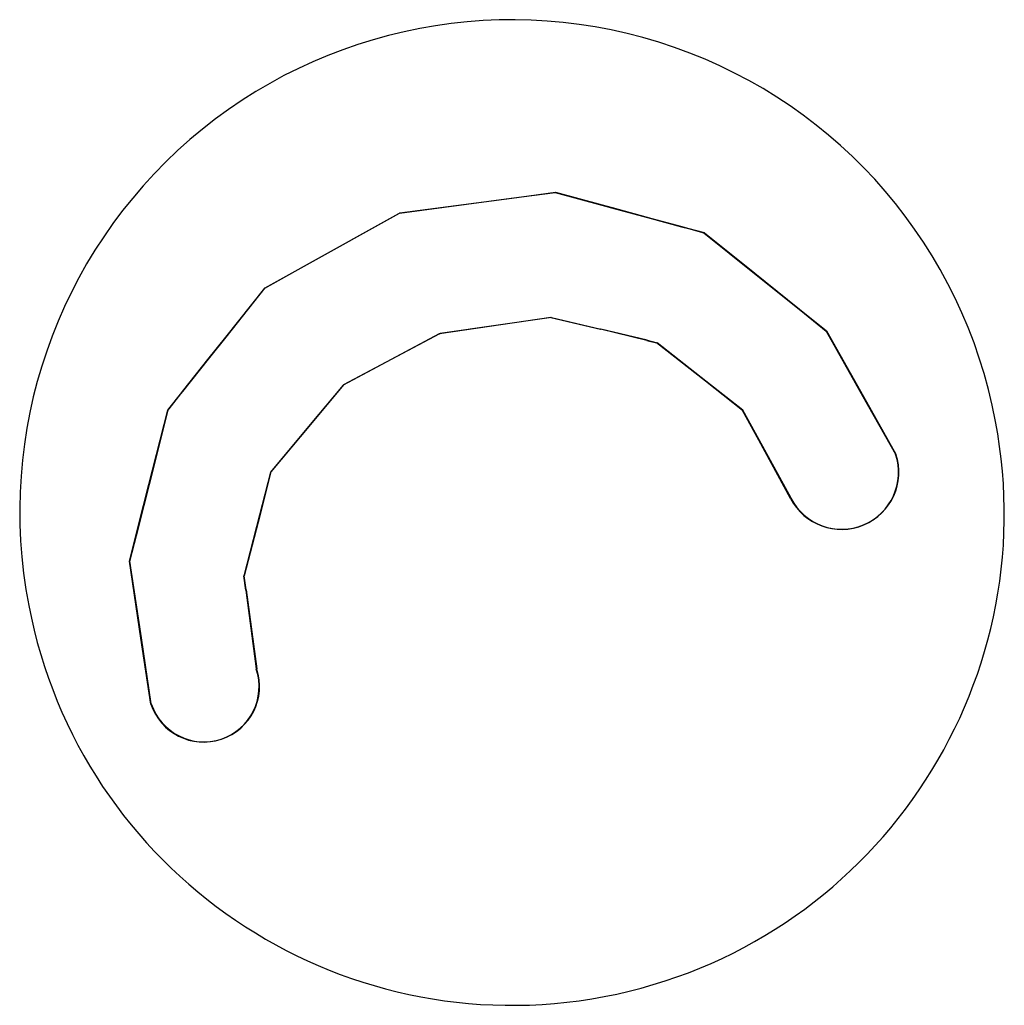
# Model space of a CAD drawing. Extents: x 400935 to 481562, y 415700 to 505362.
# Drawn here: x 402902.5 to 402925.5, y 418202.76 to 418225.81 of the extents above; entities that cross this region are included whole.
import ezdxf

# ---------------------------------------------------------------- set-up
doc = ezdxf.new("R2010")
doc.units = 0
doc.layers.add('Wattle with PAM Final CELL', color=7, linetype='Continuous')

msp = doc.modelspace()

# ---------------------------------------------------------------- linework, layer by layer
at = {"layer": 'Wattle with PAM Final CELL'}
for p, q in [((402914.909, 418218.845), (402912.305, 418218.464)), ((402914.909, 418218.845), (402912.305, 418218.464)), ((402914.909, 418218.845), (402912.305, 418218.464)), ((402914.909, 418218.845), (402912.305, 418218.464)), ((402914.909, 418218.845), (402912.305, 418218.464)), ((402914.909, 418218.845), (402912.305, 418218.464)), ((402914.92, 418218.848), (402912.316, 418218.468)), ((402914.92, 418218.848), (402912.316, 418218.468)), ((402914.92, 418218.848), (402912.316, 418218.468)), ((402914.92, 418218.848), (402912.316, 418218.468)), ((402914.92, 418218.848), (402912.316, 418218.468)), ((402914.92, 418218.848), (402912.316, 418218.468)), ((402914.909, 418218.845), (402916.067, 418218.568)), ((402914.909, 418218.845), (402916.067, 418218.568)), ((402914.909, 418218.845), (402916.067, 418218.568)), ((402914.909, 418218.845), (402916.067, 418218.568)), ((402914.909, 418218.845), (402916.067, 418218.568)), ((402914.909, 418218.845), (402916.067, 418218.568)), ((402914.92, 418218.848), (402916.077, 418218.571)), ((402914.92, 418218.848), (402916.077, 418218.571)), ((402914.92, 418218.848), (402916.077, 418218.571)), ((402914.92, 418218.848), (402916.077, 418218.571)), ((402914.92, 418218.848), (402916.077, 418218.571)), ((402914.92, 418218.848), (402916.077, 418218.571)), ((402912.294, 418218.46), (402910.051, 418217.266)), ((402912.294, 418218.46), (402910.051, 418217.266)), ((402912.294, 418218.46), (402910.051, 418217.266)), ((402912.294, 418218.46), (402910.051, 418217.266)), ((402912.294, 418218.46), (402910.051, 418217.266)), ((402912.294, 418218.46), (402910.051, 418217.266)), ((402912.305, 418218.464), (402910.062, 418217.269)), ((402912.305, 418218.464), (402910.062, 418217.269)), ((402912.305, 418218.464), (402910.062, 418217.269)), ((402912.305, 418218.464), (402910.062, 418217.269)), ((402912.305, 418218.464), (402910.062, 418217.269)), ((402912.305, 418218.464), (402910.062, 418217.269)), ((402912.294, 418218.46), (402912.305, 418218.464)), ((402912.294, 418218.46), (402912.305, 418218.464)), ((402912.294, 418218.46), (402912.305, 418218.464)), ((402912.294, 418218.46), (402912.305, 418218.464)), ((402912.294, 418218.46), (402912.305, 418218.464)), ((402912.294, 418218.46), (402912.305, 418218.464)), ((402912.305, 418218.464), (402912.316, 418218.468)), ((402912.305, 418218.464), (402912.316, 418218.468)), ((402912.305, 418218.464), (402912.316, 418218.468)), ((402912.305, 418218.464), (402912.316, 418218.468)), ((402912.305, 418218.464), (402912.316, 418218.468)), ((402912.305, 418218.464), (402912.316, 418218.468)), ((402917.147, 418218.307), (402916.067, 418218.568)), ((402917.147, 418218.307), (402916.067, 418218.568)), ((402917.147, 418218.307), (402916.067, 418218.568)), ((402917.147, 418218.307), (402916.067, 418218.568)), ((402917.147, 418218.307), (402916.067, 418218.568)), ((402917.147, 418218.307), (402916.067, 418218.568)), ((402917.158, 418218.311), (402916.077, 418218.571)), ((402917.158, 418218.311), (402916.077, 418218.571)), ((402917.158, 418218.311), (402916.077, 418218.571)), ((402917.158, 418218.311), (402916.077, 418218.571)), ((402917.158, 418218.311), (402916.077, 418218.571)), ((402917.158, 418218.311), (402916.077, 418218.571)), ((402917.147, 418218.307), (402917.375, 418218.251)), ((402917.147, 418218.307), (402917.375, 418218.251)), ((402917.147, 418218.307), (402917.375, 418218.251)), ((402917.147, 418218.307), (402917.375, 418218.251)), ((402917.147, 418218.307), (402917.375, 418218.251)), ((402917.147, 418218.307), (402917.375, 418218.251)), ((402917.158, 418218.311), (402917.386, 418218.255)), ((402917.158, 418218.311), (402917.386, 418218.255)), ((402917.158, 418218.311), (402917.386, 418218.255)), ((402917.158, 418218.311), (402917.386, 418218.255)), ((402917.158, 418218.311), (402917.386, 418218.255)), ((402917.158, 418218.311), (402917.386, 418218.255)), ((402918.517, 418217.356), (402917.375, 418218.251)), ((402918.517, 418217.356), (402917.375, 418218.251)), ((402918.517, 418217.356), (402917.375, 418218.251)), ((402918.517, 418217.356), (402917.375, 418218.251)), ((402918.517, 418217.356), (402917.375, 418218.251)), ((402918.517, 418217.356), (402917.375, 418218.251)), ((402918.528, 418217.359), (402917.386, 418218.255)), ((402918.528, 418217.359), (402917.386, 418218.255)), ((402918.528, 418217.359), (402917.386, 418218.255)), ((402918.528, 418217.359), (402917.386, 418218.255)), ((402918.528, 418217.359), (402917.386, 418218.255)), ((402918.528, 418217.359), (402917.386, 418218.255)), ((402910.051, 418217.266), (402909.28, 418216.342)), ((402910.051, 418217.266), (402909.28, 418216.342)), ((402910.051, 418217.266), (402909.28, 418216.342)), ((402910.051, 418217.266), (402909.28, 418216.342)), ((402910.051, 418217.266), (402909.28, 418216.342)), ((402910.051, 418217.266), (402909.28, 418216.342)), ((402910.062, 418217.269), (402909.291, 418216.346)), ((402910.062, 418217.269), (402909.291, 418216.346)), ((402910.062, 418217.269), (402909.291, 418216.346)), ((402910.062, 418217.269), (402909.291, 418216.346)), ((402910.062, 418217.269), (402909.291, 418216.346)), ((402910.062, 418217.269), (402909.291, 418216.346)), ((402919.385, 418216.674), (402918.517, 418217.356)), ((402919.385, 418216.674), (402918.517, 418217.356)), ((402919.385, 418216.674), (402918.517, 418217.356)), ((402919.385, 418216.674), (402918.517, 418217.356)), ((402919.385, 418216.674), (402918.517, 418217.356)), ((402919.385, 418216.674), (402918.517, 418217.356)), ((402919.395, 418216.678), (402918.528, 418217.359)), ((402919.395, 418216.678), (402918.528, 418217.359)), ((402919.395, 418216.678), (402918.528, 418217.359)), ((402919.395, 418216.678), (402918.528, 418217.359)), ((402919.395, 418216.678), (402918.528, 418217.359)), ((402919.395, 418216.678), (402918.528, 418217.359)), ((402919.765, 418215.98), (402919.385, 418216.674)), ((402919.765, 418215.98), (402919.385, 418216.674)), ((402919.765, 418215.98), (402919.385, 418216.674)), ((402919.765, 418215.98), (402919.385, 418216.674)), ((402919.765, 418215.98), (402919.385, 418216.674)), ((402919.765, 418215.98), (402919.385, 418216.674)), ((402919.776, 418215.984), (402919.395, 418216.678)), ((402919.776, 418215.984), (402919.395, 418216.678)), ((402919.776, 418215.984), (402919.395, 418216.678)), ((402919.776, 418215.984), (402919.395, 418216.678)), ((402919.776, 418215.984), (402919.395, 418216.678)), ((402919.776, 418215.984), (402919.395, 418216.678)), ((402909.28, 418216.342), (402908.357, 418215.23)), ((402909.28, 418216.342), (402908.357, 418215.23)), ((402909.28, 418216.342), (402908.357, 418215.23)), ((402909.28, 418216.342), (402908.357, 418215.23)), ((402909.28, 418216.342), (402908.357, 418215.23)), ((402909.28, 418216.342), (402908.357, 418215.23)), ((402909.291, 418216.346), (402908.367, 418215.233)), ((402909.291, 418216.346), (402908.367, 418215.233)), ((402909.291, 418216.346), (402908.367, 418215.233)), ((402909.291, 418216.346), (402908.367, 418215.233)), ((402909.291, 418216.346), (402908.367, 418215.233)), ((402909.291, 418216.346), (402908.367, 418215.233)), ((402920.506, 418214.615), (402919.765, 418215.98)), ((402920.506, 418214.615), (402919.765, 418215.98)), ((402920.506, 418214.615), (402919.765, 418215.98)), ((402920.506, 418214.615), (402919.765, 418215.98)), ((402920.506, 418214.615), (402919.765, 418215.98)), ((402920.506, 418214.615), (402919.765, 418215.98)), ((402920.517, 418214.619), (402919.776, 418215.984)), ((402920.517, 418214.619), (402919.776, 418215.984)), ((402920.517, 418214.619), (402919.776, 418215.984)), ((402920.517, 418214.619), (402919.776, 418215.984)), ((402920.517, 418214.619), (402919.776, 418215.984)), ((402920.517, 418214.619), (402919.776, 418215.984)), ((402908.357, 418215.23), (402908.101, 418214.234)), ((402908.357, 418215.23), (402908.101, 418214.234)), ((402908.357, 418215.23), (402908.101, 418214.234)), ((402908.357, 418215.23), (402908.101, 418214.234)), ((402908.357, 418215.23), (402908.101, 418214.234)), ((402908.357, 418215.23), (402908.101, 418214.234)), ((402908.367, 418215.233), (402908.111, 418214.238)), ((402908.367, 418215.233), (402908.111, 418214.238)), ((402908.367, 418215.233), (402908.111, 418214.238)), ((402908.367, 418215.233), (402908.111, 418214.238)), ((402908.367, 418215.233), (402908.111, 418214.238)), ((402908.367, 418215.233), (402908.111, 418214.238)), ((402908.101, 418214.234), (402907.733, 418212.801)), ((402908.101, 418214.234), (402907.733, 418212.801)), ((402908.101, 418214.234), (402907.733, 418212.801)), ((402908.101, 418214.234), (402907.733, 418212.801)), ((402908.101, 418214.234), (402907.733, 418212.801)), ((402908.101, 418214.234), (402907.733, 418212.801)), ((402908.111, 418214.238), (402907.744, 418212.805)), ((402908.111, 418214.238), (402907.744, 418212.805)), ((402908.111, 418214.238), (402907.744, 418212.805)), ((402908.111, 418214.238), (402907.744, 418212.805)), ((402908.111, 418214.238), (402907.744, 418212.805)), ((402908.111, 418214.238), (402907.744, 418212.805)), ((402907.777, 418212.471), (402907.733, 418212.801)), ((402907.777, 418212.471), (402907.733, 418212.801)), ((402907.777, 418212.471), (402907.733, 418212.801)), ((402907.777, 418212.471), (402907.733, 418212.801)), ((402907.777, 418212.471), (402907.733, 418212.801)), ((402907.777, 418212.471), (402907.733, 418212.801)), ((402907.787, 418212.475), (402907.744, 418212.805)), ((402907.787, 418212.475), (402907.744, 418212.805)), ((402907.787, 418212.475), (402907.744, 418212.805)), ((402907.787, 418212.475), (402907.744, 418212.805)), ((402907.787, 418212.475), (402907.744, 418212.805)), ((402907.787, 418212.475), (402907.744, 418212.805)), ((402907.777, 418212.471), (402908.023, 418210.627)), ((402907.777, 418212.471), (402908.023, 418210.627)), ((402907.777, 418212.471), (402908.023, 418210.627)), ((402907.777, 418212.471), (402908.023, 418210.627)), ((402907.777, 418212.471), (402908.023, 418210.627)), ((402907.777, 418212.471), (402908.023, 418210.627)), ((402907.787, 418212.475), (402908.034, 418210.63)), ((402907.787, 418212.475), (402908.034, 418210.63)), ((402907.787, 418212.475), (402908.034, 418210.63)), ((402907.787, 418212.475), (402908.034, 418210.63)), ((402907.787, 418212.475), (402908.034, 418210.63)), ((402907.787, 418212.475), (402908.034, 418210.63))]:
    msp.add_line(p, q, dxfattribs=at)
for points in [[(402905.56, 418209.808), (402905.329, 418211.349), (402905.061, 418213.146), (402905.265, 418213.957), (402905.514, 418214.937), (402905.954, 418216.676), (402905.979, 418216.709), (402906.253, 418217.054), (402906.299, 418217.114), (402906.895, 418217.863), (402907.308, 418218.384), (402908.22, 418219.531), (402909.129, 418220.04), (402911.357, 418221.28), (402911.368, 418221.284), (402913.982, 418221.632), (402915.003, 418221.768), (402916.095, 418221.472), (402916.325, 418221.411), (402917.253, 418221.16), (402917.957, 418220.968), (402918.122, 418220.922), (402918.477, 418220.827), (402918.484, 418220.823), (402919.661, 418219.876), (402920.707, 418219.036), (402921.337, 418218.527), (402922.199, 418216.996), (402922.959, 418215.647)], [(402905.56, 418209.808), (402905.329, 418211.349), (402905.061, 418213.146), (402905.265, 418213.957), (402905.514, 418214.937), (402905.954, 418216.676), (402905.979, 418216.709), (402906.253, 418217.054), (402906.299, 418217.114), (402906.895, 418217.863), (402907.308, 418218.384), (402908.22, 418219.531), (402909.129, 418220.04), (402911.357, 418221.28), (402911.368, 418221.284), (402913.982, 418221.632), (402915.003, 418221.768), (402916.095, 418221.472), (402916.325, 418221.411), (402917.253, 418221.16), (402917.957, 418220.968), (402918.122, 418220.922), (402918.477, 418220.827), (402918.484, 418220.823), (402919.661, 418219.876), (402920.707, 418219.036), (402921.337, 418218.527), (402922.199, 418216.996), (402922.959, 418215.647)], [(402905.56, 418209.808), (402905.329, 418211.349), (402905.061, 418213.146), (402905.265, 418213.957), (402905.514, 418214.937), (402905.954, 418216.676), (402905.979, 418216.709), (402906.253, 418217.054), (402906.299, 418217.114), (402906.895, 418217.863), (402907.308, 418218.384), (402908.22, 418219.531), (402909.129, 418220.04), (402911.357, 418221.28), (402911.368, 418221.284), (402913.982, 418221.632), (402915.003, 418221.768), (402916.095, 418221.472), (402916.325, 418221.411), (402917.253, 418221.16), (402917.957, 418220.968), (402918.122, 418220.922), (402918.477, 418220.827), (402918.484, 418220.823), (402919.661, 418219.876), (402920.707, 418219.036), (402921.337, 418218.527), (402922.199, 418216.996), (402922.959, 418215.647)], [(402905.56, 418209.808), (402905.329, 418211.349), (402905.061, 418213.146), (402905.265, 418213.957), (402905.514, 418214.937), (402905.954, 418216.676), (402905.979, 418216.709), (402906.253, 418217.054), (402906.299, 418217.114), (402906.895, 418217.863), (402907.308, 418218.384), (402908.22, 418219.531), (402909.129, 418220.04), (402911.357, 418221.28), (402911.368, 418221.284), (402913.982, 418221.632), (402915.003, 418221.768), (402916.095, 418221.472), (402916.325, 418221.411), (402917.253, 418221.16), (402917.957, 418220.968), (402918.122, 418220.922), (402918.477, 418220.827), (402918.484, 418220.823), (402919.661, 418219.876), (402920.707, 418219.036), (402921.337, 418218.527), (402922.199, 418216.996), (402922.959, 418215.647)], [(402905.56, 418209.808), (402905.329, 418211.349), (402905.061, 418213.146), (402905.265, 418213.957), (402905.514, 418214.937), (402905.954, 418216.676), (402905.979, 418216.709), (402906.253, 418217.054), (402906.299, 418217.114), (402906.895, 418217.863), (402907.308, 418218.384), (402908.22, 418219.531), (402909.129, 418220.04), (402911.357, 418221.28), (402911.368, 418221.284), (402913.982, 418221.632), (402915.003, 418221.768), (402916.095, 418221.472), (402916.325, 418221.411), (402917.253, 418221.16), (402917.957, 418220.968), (402918.122, 418220.922), (402918.477, 418220.827), (402918.484, 418220.823), (402919.661, 418219.876), (402920.707, 418219.036), (402921.337, 418218.527), (402922.199, 418216.996), (402922.959, 418215.647)], [(402905.56, 418209.808), (402905.329, 418211.349), (402905.061, 418213.146), (402905.265, 418213.957), (402905.514, 418214.937), (402905.954, 418216.676), (402905.979, 418216.709), (402906.253, 418217.054), (402906.299, 418217.114), (402906.895, 418217.863), (402907.308, 418218.384), (402908.22, 418219.531), (402909.129, 418220.04), (402911.357, 418221.28), (402911.368, 418221.284), (402913.982, 418221.632), (402915.003, 418221.768), (402916.095, 418221.472), (402916.325, 418221.411), (402917.253, 418221.16), (402917.957, 418220.968), (402918.122, 418220.922), (402918.477, 418220.827), (402918.484, 418220.823), (402919.661, 418219.876), (402920.707, 418219.036), (402921.337, 418218.527), (402922.199, 418216.996), (402922.959, 418215.647)], [(402905.571, 418209.811), (402905.34, 418211.353), (402905.072, 418213.15), (402905.276, 418213.96), (402905.525, 418214.941), (402905.965, 418216.68), (402905.99, 418216.712), (402906.264, 418217.058), (402906.31, 418217.118), (402906.905, 418217.867), (402907.319, 418218.387), (402908.231, 418219.535), (402909.14, 418220.043), (402911.368, 418221.284), (402911.378, 418221.288), (402913.993, 418221.636), (402915.014, 418221.771), (402916.106, 418221.476), (402916.336, 418221.415), (402917.264, 418221.163), (402917.968, 418220.972), (402918.133, 418220.925), (402918.488, 418220.831), (402918.495, 418220.827), (402919.672, 418219.88), (402920.718, 418219.039), (402921.348, 418218.53), (402922.21, 418216.999), (402922.97, 418215.65)], [(402905.571, 418209.811), (402905.34, 418211.353), (402905.072, 418213.15), (402905.276, 418213.96), (402905.525, 418214.941), (402905.965, 418216.68), (402905.99, 418216.712), (402906.264, 418217.058), (402906.31, 418217.118), (402906.905, 418217.867), (402907.319, 418218.387), (402908.231, 418219.535), (402909.14, 418220.043), (402911.368, 418221.284), (402911.378, 418221.288), (402913.993, 418221.636), (402915.014, 418221.771), (402916.106, 418221.476), (402916.336, 418221.415), (402917.264, 418221.163), (402917.968, 418220.972), (402918.133, 418220.925), (402918.488, 418220.831), (402918.495, 418220.827), (402919.672, 418219.88), (402920.718, 418219.039), (402921.348, 418218.53), (402922.21, 418216.999), (402922.97, 418215.65)], [(402905.571, 418209.811), (402905.34, 418211.353), (402905.072, 418213.15), (402905.276, 418213.96), (402905.525, 418214.941), (402905.965, 418216.68), (402905.99, 418216.712), (402906.264, 418217.058), (402906.31, 418217.118), (402906.905, 418217.867), (402907.319, 418218.387), (402908.231, 418219.535), (402909.14, 418220.043), (402911.368, 418221.284), (402911.378, 418221.288), (402913.993, 418221.636), (402915.014, 418221.771), (402916.106, 418221.476), (402916.336, 418221.415), (402917.264, 418221.163), (402917.968, 418220.972), (402918.133, 418220.925), (402918.488, 418220.831), (402918.495, 418220.827), (402919.672, 418219.88), (402920.718, 418219.039), (402921.348, 418218.53), (402922.21, 418216.999), (402922.97, 418215.65)], [(402905.571, 418209.811), (402905.34, 418211.353), (402905.072, 418213.15), (402905.276, 418213.96), (402905.525, 418214.941), (402905.965, 418216.68), (402905.99, 418216.712), (402906.264, 418217.058), (402906.31, 418217.118), (402906.905, 418217.867), (402907.319, 418218.387), (402908.231, 418219.535), (402909.14, 418220.043), (402911.368, 418221.284), (402911.378, 418221.288), (402913.993, 418221.636), (402915.014, 418221.771), (402916.106, 418221.476), (402916.336, 418221.415), (402917.264, 418221.163), (402917.968, 418220.972), (402918.133, 418220.925), (402918.488, 418220.831), (402918.495, 418220.827), (402919.672, 418219.88), (402920.718, 418219.039), (402921.348, 418218.53), (402922.21, 418216.999), (402922.97, 418215.65)], [(402905.571, 418209.811), (402905.34, 418211.353), (402905.072, 418213.15), (402905.276, 418213.96), (402905.525, 418214.941), (402905.965, 418216.68), (402905.99, 418216.712), (402906.264, 418217.058), (402906.31, 418217.118), (402906.905, 418217.867), (402907.319, 418218.387), (402908.231, 418219.535), (402909.14, 418220.043), (402911.368, 418221.284), (402911.378, 418221.288), (402913.993, 418221.636), (402915.014, 418221.771), (402916.106, 418221.476), (402916.336, 418221.415), (402917.264, 418221.163), (402917.968, 418220.972), (402918.133, 418220.925), (402918.488, 418220.831), (402918.495, 418220.827), (402919.672, 418219.88), (402920.718, 418219.039), (402921.348, 418218.53), (402922.21, 418216.999), (402922.97, 418215.65)], [(402905.571, 418209.811), (402905.34, 418211.353), (402905.072, 418213.15), (402905.276, 418213.96), (402905.525, 418214.941), (402905.965, 418216.68), (402905.99, 418216.712), (402906.264, 418217.058), (402906.31, 418217.118), (402906.905, 418217.867), (402907.319, 418218.387), (402908.231, 418219.535), (402909.14, 418220.043), (402911.368, 418221.284), (402911.378, 418221.288), (402913.993, 418221.636), (402915.014, 418221.771), (402916.106, 418221.476), (402916.336, 418221.415), (402917.264, 418221.163), (402917.968, 418220.972), (402918.133, 418220.925), (402918.488, 418220.831), (402918.495, 418220.827), (402919.672, 418219.88), (402920.718, 418219.039), (402921.348, 418218.53), (402922.21, 418216.999), (402922.97, 418215.65)]]:
    msp.add_lwpolyline(points, dxfattribs=at)
for centre, radius, start, end in [((402913.994, 418214.309), 11.497, 10.5509, 191.0332), ((402913.994, 418214.309), 11.497, 10.5509, 191.0332), ((402913.994, 418214.309), 11.497, 10.5509, 191.0332), ((402913.994, 418214.309), 11.497, 10.5509, 191.0332), ((402913.994, 418214.309), 11.497, 10.5509, 191.0332), ((402913.994, 418214.309), 11.497, 10.5509, 191.0332), ((402914.002, 418214.262), 11.497, 190.792, 10.792), ((402914.002, 418214.262), 11.497, 190.792, 10.792), ((402914.002, 418214.262), 11.497, 190.792, 10.792), ((402914.002, 418214.262), 11.497, 190.792, 10.792), ((402914.002, 418214.262), 11.497, 190.792, 10.792), ((402914.002, 418214.262), 11.497, 190.792, 10.792), ((402921.693, 418215.226), 1.335, 207.2741, 18.3867), ((402921.693, 418215.226), 1.335, 207.2741, 18.3867), ((402921.693, 418215.226), 1.335, 207.2741, 18.3867), ((402921.693, 418215.226), 1.335, 207.2741, 18.3867), ((402921.693, 418215.226), 1.335, 207.2741, 18.3867), ((402921.693, 418215.226), 1.335, 207.2741, 18.3867), ((402921.703, 418215.229), 1.335, 207.2741, 18.3867), ((402921.703, 418215.229), 1.335, 207.2741, 18.3867), ((402921.703, 418215.229), 1.335, 207.2741, 18.3867), ((402921.703, 418215.229), 1.335, 207.2741, 18.3867), ((402921.703, 418215.229), 1.335, 207.2741, 18.3867), ((402921.703, 418215.229), 1.335, 207.2741, 18.3867), ((402906.791, 418210.217), 1.298, 198.3867, 18.3867), ((402906.791, 418210.217), 1.298, 198.3867, 18.3867), ((402906.791, 418210.217), 1.298, 198.3867, 18.3867), ((402906.791, 418210.217), 1.298, 198.3867, 18.3867), ((402906.791, 418210.217), 1.298, 198.3867, 18.3867), ((402906.791, 418210.217), 1.298, 198.3867, 18.3867), ((402906.802, 418210.221), 1.298, 198.3867, 18.3867), ((402906.802, 418210.221), 1.298, 198.3867, 18.3867), ((402906.802, 418210.221), 1.298, 198.3867, 18.3867), ((402906.802, 418210.221), 1.298, 198.3867, 18.3867), ((402906.802, 418210.221), 1.298, 198.3867, 18.3867), ((402906.802, 418210.221), 1.298, 198.3867, 18.3867)]:
    msp.add_arc(centre, radius, start, end, dxfattribs=at)

doc.saveas('drawing.dxf')
